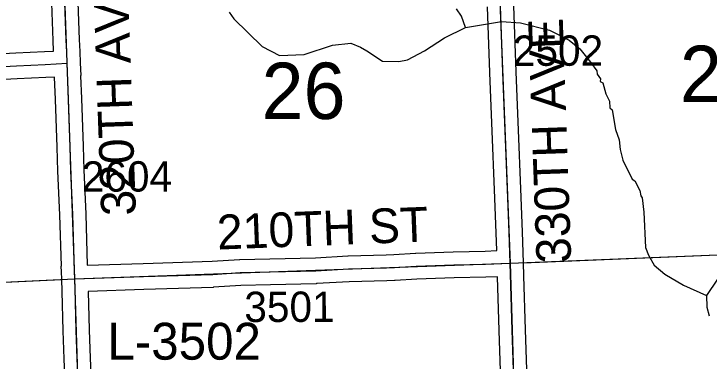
# Model space of a CAD drawing. Extents: x 128.7 to 185.5, y -21.4 to 12.6.
# Drawn here: x 156.014 to 157.617, y -6.159 to -5.359 of the extents above; entities that cross this region are included whole.
import ezdxf

# ---------------------------------------------------------------- set-up
doc = ezdxf.new("R2010")
doc.units = 0
for name, color, linetype in [('tdCoHydroRiver', 7, 'Continuous'), ('tdCoSecRdNmbr', 7, 'Continuous'), ('tdCoSecRdTxt', 7, 'Continuous'), ('tdCoSecRteBand', 7, 'Continuous'), ('tdCoSecRteCL', 7, 'Continuous'), ('tdCoSectLine', 7, 'Continuous'), ('tdCoSectLinePart', 7, 'Continuous'), ('tdCoSectNmbr', 7, 'Continuous'), ('tdCoStrucSecCoName', 7, 'Continuous'), ('tdCoSurfAsphalt', 7, 'Continuous'), ('tdCoSurfGravel', 7, 'Continuous')]:
    doc.layers.add(name, color=color, linetype=linetype)

msp = doc.modelspace()

# ---------------------------------------------------------------- linework, layer by layer
at = {"layer": 'tdCoHydroRiver'}
for points in [[(157.0546, -5.3905), (157.0457, -5.3639), (157.0341, -5.347)], [(156.5103, -5.3547), (156.5204, -5.3702), (156.5858, -5.4341), (156.626, -5.4548), (156.6827, -5.4527), (156.7483, -5.4314), (156.7907, -5.4267), (156.8131, -5.4354), (156.8276, -5.4444), (156.8632, -5.4683), (156.9011, -5.4686), (156.9215, -5.4647), (156.9602, -5.4443), (157.0065, -5.4143), (157.0546, -5.3905), (157.1377, -5.3764), (157.182, -5.3796), (157.2489, -5.3961), (157.2939, -5.4197), (157.3183, -5.4394), (157.3431, -5.4701), (157.358, -5.49), (157.3583, -5.4979), (157.3666, -5.5087), (157.3652, -5.515), (157.3717, -5.518), (157.3789, -5.543), (157.3874, -5.56), (157.3879, -5.5758), (157.3928, -5.5803), (157.4008, -5.6258), (157.4095, -5.6492), (157.4119, -5.6712), (157.4175, -5.6962), (157.439, -5.7396), (157.4454, -5.7441), (157.457, -5.7658), (157.4589, -5.7783), (157.4622, -5.7829), (157.4662, -5.8159), (157.4703, -5.8978), (157.4771, -5.9149), (157.4904, -5.9381), (157.5147, -5.9593), (157.5579, -5.9846), (157.6105, -6.0079)], [(157.6361, -5.9706), (157.6105, -6.0079), (157.6115, -6.0347), (157.6169, -6.055)]]:
    msp.add_lwpolyline(points, dxfattribs=at)
at = {"layer": 'tdCoSecRteBand'}
for points in [[(155.8989, -5.4545), (156.018, -5.4488), (156.084, -5.4456), (156.1053, -5.4445), (156.1052, -5.4439), (156.1052, -5.4439), (156.1044, -5.4204), (156.1002, -5.3122), (156.1002, -5.3121), (156.1002, -5.312), (156.0958, -5.1771), (156.0958, -5.177), (156.0958, -5.1769), (156.0931, -5.0754), (156.0897, -5.0029), (156.0897, -5.0027), (155.9276, -5.0092)], [(156.1602, -5.31), (156.1644, -5.4181), (156.1644, -5.4182), (156.1644, -5.4182), (156.1654, -5.446), (156.1663, -5.4715), (156.1679, -5.5011), (156.1674, -5.5012), (156.1674, -5.5017), (156.1693, -5.5543), (156.1693, -5.5543), (156.1693, -5.5543), (156.1733, -5.6641), (156.1733, -5.6641), (156.1733, -5.6642), (156.175, -5.7193), (156.1792, -5.82), (156.1792, -5.8202), (156.1792, -5.8203), (156.1829, -5.9386)], [(156.1829, -5.9386), (156.3115, -5.9341), (156.3116, -5.9341), (156.3116, -5.9341), (156.4706, -5.9294), (156.5335, -5.9252), (156.5342, -5.9252), (156.5349, -5.9252), (156.6038, -5.9239), (156.7088, -5.921), (156.7837, -5.9171), (156.784, -5.9171), (156.7843, -5.9171), (156.8718, -5.9141), (156.8721, -5.9141), (156.8724, -5.9141), (156.8898, -5.9138), (156.9393, -5.9104), (156.9399, -5.9104), (156.9404, -5.9104), (157.0267, -5.9077), (157.0268, -5.9077), (157.0269, -5.9077), (157.1003, -5.9057), (157.1273, -5.9048), (157.1273, -5.9048), (157.126, -5.8636), (157.1218, -5.7649), (157.1218, -5.7649), (157.1218, -5.7648), (157.1164, -5.6294), (157.111, -5.4946), (157.111, -5.4945), (157.111, -5.4944), (157.1058, -5.3425)], [(157.1658, -5.3404), (157.1709, -5.4922), (157.1764, -5.627), (157.1764, -5.627), (157.1764, -5.627), (157.1818, -5.7624), (157.186, -5.8612), (157.186, -5.8614), (157.186, -5.8616), (157.1882, -5.9329), (157.1891, -5.9629), (157.1891, -5.9629), (157.1891, -5.963), (157.1891, -5.963), (157.1924, -6.0875), (157.1968, -6.2251)], [(156.1308, -6.1907), (156.1293, -6.1547), (156.1293, -6.1545), (156.1293, -6.1543), (156.1273, -6.0895), (156.1273, -6.0894), (156.1273, -6.0893), (156.125, -5.9989), (156.1241, -5.9708), (156.1234, -5.9538), (156.1234, -5.9537), (156.1234, -5.9537), (156.1229, -5.9408), (156.123, -5.9408), (156.1192, -5.8224), (156.115, -5.7216), (156.115, -5.7215), (156.115, -5.7213), (156.1133, -5.6662), (156.1093, -5.5565), (156.1074, -5.5045), (156.0872, -5.5056), (156.0871, -5.5056), (156.087, -5.5056), (156.0209, -5.5088), (156.0209, -5.5088), (156.0209, -5.5088), (155.9015, -5.5145)], [(157.1369, -6.227), (157.1324, -6.0894), (157.1324, -6.0893), (157.1324, -6.0892), (157.1291, -5.9648), (157.1021, -5.9657), (157.102, -5.9657), (157.102, -5.9657), (157.0286, -5.9677), (156.9429, -5.9703), (156.8931, -5.9738), (156.8923, -5.9738), (156.8915, -5.9738), (156.8735, -5.9741), (156.7866, -5.977), (156.7116, -5.9809), (156.7113, -5.981), (156.7109, -5.981), (156.6053, -5.9839), (156.6052, -5.9839), (156.605, -5.9839), (156.5367, -5.9852), (156.4741, -5.9893), (156.4735, -5.9893), (156.473, -5.9894), (156.3135, -5.994), (156.1851, -5.9986), (156.1873, -6.0877), (156.1893, -6.1524), (156.1908, -6.1885)]]:
    msp.add_lwpolyline(points, dxfattribs=at)
at = {"layer": 'tdCoSecRteCL'}
for points in [[(157.1582, -5.9339), (157.156, -5.8625), (157.1518, -5.7636), (157.1464, -5.6282), (157.141, -5.4933), (157.1358, -5.3414), (157.1308, -5.21), (157.1249, -5.0712), (157.1212, -4.9686), (157.119, -4.9392), (157.117, -4.9234), (157.1151, -4.9131), (157.1099, -4.8958), (157.0998, -4.8721), (157.0972, -4.8686)], [(156.1363, -5.4728), (156.1354, -5.4472), (156.1344, -5.4193), (156.1302, -5.311), (156.1258, -5.1761), (156.1231, -5.0743), (156.1182, -4.9715)], [(154.891, -5.5333), (154.9817, -5.5301), (155.0949, -5.5237), (155.2335, -5.5175), (155.3596, -5.5114), (155.5312, -5.503), (155.6402, -5.4968), (155.7951, -5.4882), (155.9001, -5.4845), (156.0195, -5.4788), (156.0856, -5.4756), (156.1363, -5.4728)], [(156.154, -5.9696), (156.1534, -5.9527), (156.1492, -5.8213), (156.145, -5.7204), (156.1433, -5.6652), (156.1393, -5.5554), (156.1363, -5.4728)], [(156.154, -5.9696), (156.3125, -5.9641), (156.4721, -5.9594), (156.5355, -5.9552), (156.6045, -5.9539), (156.7101, -5.951), (156.7853, -5.947), (156.8728, -5.9441), (156.8911, -5.9438), (156.9414, -5.9404), (157.0277, -5.9377), (157.1012, -5.9357), (157.1582, -5.9339)], [(157.1883, -6.9365), (157.1881, -6.9276), (157.1841, -6.7957), (157.1792, -6.6563), (157.1755, -6.4993), (157.1713, -6.3723), (157.1669, -6.226), (157.1624, -6.0884), (157.159, -5.9589), (157.1582, -5.9339)], [(156.1852, -6.9819), (156.1849, -6.9699), (156.1822, -6.8826), (156.1805, -6.82), (156.1771, -6.7293), (156.1758, -6.6861), (156.1724, -6.5798), (156.1704, -6.5322), (156.1687, -6.4491), (156.1665, -6.3855), (156.164, -6.2898), (156.162, -6.2353), (156.1608, -6.1897), (156.1593, -6.1534), (156.1573, -6.0886), (156.1549, -5.9912), (156.154, -5.9696)]]:
    msp.add_lwpolyline(points, dxfattribs=at)
at = {"layer": 'tdCoSectLine'}
for points in [[(157.1188, -4.9409), (157.1578, -5.9339)], [(156.1179, -4.9715), (156.1537, -5.9696)], [(157.1578, -5.9339), (158.1526, -5.8934)], [(156.1537, -5.9696), (157.1578, -5.9339)], [(157.1578, -5.9339), (157.188, -6.9365)], [(155.1572, -6.0165), (156.1537, -5.9696)], [(156.1537, -5.9696), (156.1848, -6.9819)]]:
    msp.add_lwpolyline(points, dxfattribs=at)
at = {"layer": 'tdCoSectLinePart'}
for points in [[(157.1877, -5.9327), (158.1226, -5.8946)], [(155.1572, -6.0165), (156.1235, -5.9711)]]:
    msp.add_lwpolyline(points, dxfattribs=at)
at = {"layer": 'tdCoSurfAsphalt'}
msp.add_lwpolyline([(157.1883, -6.9365), (157.1881, -6.9276), (157.1841, -6.7957), (157.1792, -6.6563), (157.1755, -6.4993), (157.1713, -6.3723), (157.1669, -6.226), (157.1624, -6.0884), (157.159, -5.9589), (157.1582, -5.9339), (157.156, -5.8625), (157.1518, -5.7636), (157.1464, -5.6282), (157.141, -5.4933), (157.1358, -5.3414), (157.1308, -5.21), (157.1249, -5.0712), (157.1212, -4.9686), (157.119, -4.9392)], dxfattribs=at)
at = {"layer": 'tdCoSurfGravel'}
for points in [[(156.1608, -6.1897), (156.1593, -6.1534), (156.1573, -6.0886), (156.1549, -5.9912), (156.154, -5.9696), (156.1534, -5.9527), (156.1492, -5.8213), (156.145, -5.7204), (156.1433, -5.6652), (156.1393, -5.5554), (156.1363, -5.4728), (156.1354, -5.4472), (156.1344, -5.4193), (156.1302, -5.311)], [(155.9001, -5.4845), (156.0195, -5.4788), (156.0856, -5.4756), (156.1363, -5.4728)], [(156.154, -5.9696), (156.3125, -5.9641), (156.4721, -5.9594), (156.5355, -5.9552), (156.6045, -5.9539), (156.7101, -5.951), (156.7853, -5.947), (156.8728, -5.9441), (156.8911, -5.9438), (156.9414, -5.9404), (157.0277, -5.9377), (157.1012, -5.9357), (157.1582, -5.9339)]]:
    msp.add_lwpolyline(points, dxfattribs=at)

# ---------------------------------------------------------------- texts
at = {"layer": 'tdCoSecRdNmbr'}
for s, rotation, p in [('2502', 0.1184, (157.1642, -5.4788)), ('2604', 0.1176, (156.1702, -5.7689)), ('3501', 0.1179, (156.545, -6.0694))]:
    msp.add_text(s, height=0.07, rotation=rotation, dxfattribs=at).set_placement(p)
at = {"layer": 'tdCoSecRdTxt'}
for s, rotation, p in [('320TH AVE', 92, (156.2952, -5.8231)), ('330TH AVE', 92, (157.2989, -5.9323)), ('210TH ST', 2.2302, (156.4833, -5.9024))]:
    msp.add_text(s, height=0.08, rotation=rotation, dxfattribs=at).set_placement(p)
at = {"layer": 'tdCoSectNmbr'}
for s, rotation, p in [('25', 0.1186, (157.5495, -5.5624)), ('26', 0.1179, (156.585, -5.6016))]:
    msp.add_text(s, height=0.13, rotation=rotation, dxfattribs=at).set_placement(p)
at = {"layer": 'tdCoStrucSecCoName'}
msp.add_text('L-3502', height=0.085, dxfattribs=at).set_placement((156.2293, -6.1561))

doc.saveas('drawing.dxf')
